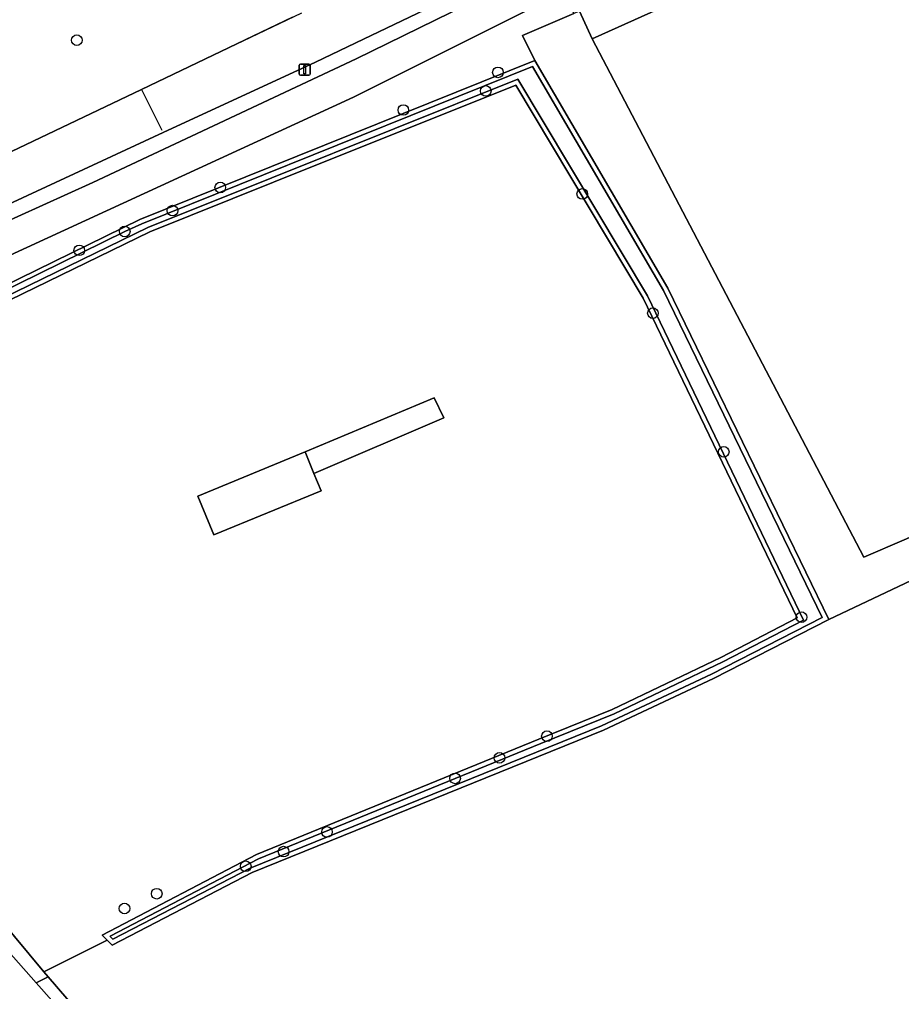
# Model space of a CAD drawing. Extents: x 160203 to 161530, y 379528 to 381797.
# Drawn here: x 161144.4 to 161225.7, y 381146.3 to 381235.8 of the extents above; entities that cross this region are included whole.
import ezdxf

# ---------------------------------------------------------------- set-up
doc = ezdxf.new("R2010")
doc.units = 0
for name, color, linetype in [('IMGEO_Boom', 7, 'Continuous'), ('IMGEO_Grasland_agrarisch', 7, 'Continuous'), ('IMGEO_Grasland_overig', 7, 'Continuous'), ('IMGEO_Groenvoorziening', 7, 'Continuous'), ('IMGEO_Hek', 7, 'Continuous'), ('IMGEO_Lichtmast', 7, 'Continuous'), ('IMGEO_Oever', 7, 'Continuous'), ('IMGEO_Overkapping', 7, 'Continuous'), ('IMGEO_Rijbaan_lokaal_gesloten', 7, 'Continuous'), ('IMGEO_Voetpad_halfverhard', 7, 'Continuous'), ('IMGEO_Waterloop', 7, 'Continuous')]:
    doc.layers.add(name, color=color, linetype=linetype)

msp = doc.modelspace()

# ---------------------------------------------------------------- linework, layer by layer
at = {"layer": 'IMGEO_Boom'}
for centre in [(161149.72, 381233.911), (161188.506, 381230.946), (161187.383, 381229.236), (161179.79, 381227.479), (161162.928, 381220.341), (161196.277, 381219.749), (161158.526, 381218.214), (161154.124, 381216.289), (161149.937, 381214.556), (161202.779, 381208.766), (161209.308, 381196.006), (161216.463, 381180.771), (161193.019, 381169.813), (161188.654, 381167.826), (161184.557, 381165.927), (161172.758, 381160.994), (161168.761, 381159.185), (161165.272, 381157.833), (161157.075, 381155.306), (161154.107, 381153.943)]:
    msp.add_circle(centre, 0.489, dxfattribs=at)
at = {"layer": 'IMGEO_Grasland_agrarisch'}
for points in [[(161386.656, 381258.356), (161367.834, 381310.705), (161294.019, 381278.508), (161294.054, 381277.58), (161293.851, 381277.489), (161232.693, 381250), (161197.173, 381234.035), (161222.214, 381186.3), (161225.912, 381187.894), (161263.143, 381204.201), (161313.504, 381226.282)], [(161201.891, 381210.148), (161190.149, 381229.763), (161167.834, 381220.821), (161156.447, 381216.258), (161121.232, 381199.121), (161110.278, 381190.563), (161127.588, 381171.069), (161146.684, 381148.122), (161152.512, 381151.014), (161152.038, 381151.502), (161166.264, 381158.93), (161192.287, 381169.539), (161199.024, 381172.285), (161209.027, 381177.046), (161216.079, 381180.707)], [(161160.87, 381191.92), (161170.742, 381195.987), (161182.645, 381200.975), (161183.515, 381199.129), (161171.559, 381194.005), (161172.212, 381192.419), (161162.34, 381188.351)], [(161315.477, 381150.322), (161265.366, 381199.773), (161228.39, 381183.532), (161227.722, 381184.708), (161218.978, 381180.561), (161208.367, 381175.116), (161198.237, 381170.356), (161165.877, 381157.247), (161152.955, 381150.559), (161152.512, 381151.014), (161146.684, 381148.122), (161147.073, 381147.654), (161164.796, 381127.096), (161175.216, 381116.214), (161250.401, 381081.626), (161315.467, 381121.685), (161332.45, 381134.02)]]:
    msp.add_lwpolyline(points, close=True, dxfattribs=at)
msp.add_lwpolyline([(161093.772, 381238.019), (161097.899, 381232.767), (161100.902, 381232.412), (161101.769, 381232.326), (161102.546, 381232.998), (161102.947, 381233.338), (161118.361, 381211.582), (161155.673, 381229.383), (161169.588, 381236.022)], dxfattribs=at)
at = {"layer": 'IMGEO_Grasland_overig'}
for points in [[(161191.891, 381232.046), (161190.764, 381234.345), (161195.507, 381236.361), (161194.88, 381237.737), (161206.802, 381242.941), (161222.446, 381250), (161231.597, 381254.129), (161253.421, 381264.344), (161286.37, 381278.947), (161342.74, 381303.336), (161367.305, 381314.561), (161367.99, 381314.879), (161393.643, 381326.612), (161390.003, 381335.062), (161389.075, 381337.189)], [(161381.496, 381321.669), (161354.188, 381309.326), (161301.19, 381286.347), (161261.42, 381269.361), (161257.159, 381267.426), (161218.783, 381250), (161209.021, 381245.567), (161175.215, 381228.652), (161125.79, 381205.941), (161123.381, 381204.594), (161114.384, 381197.565), (161108.289, 381192.803), (161109.405, 381191.547), (161120.615, 381200.305), (161155.509, 381217.41), (161191.891, 381232.046)], [(161169.588, 381236.022), (161155.673, 381229.383), (161118.361, 381211.582), (161117.735, 381210.978), (161120.281, 381207.288), (161121.695, 381208.282), (161127.996, 381211.791), (161128.947, 381212.248), (161140.381, 381217.391), (161157.668, 381225.396), (161171.711, 381231.898), (161176.129, 381234.014), (161209.502, 381250)], [(161125.814, 381209.312), (161151.185, 381220.817), (161175.448, 381232.204), (161211.758, 381250)], [(161209.502, 381250), (161176.129, 381234.014), (161171.711, 381231.898), (161157.668, 381225.396), (161140.381, 381217.391)]]:
    msp.add_lwpolyline(points, dxfattribs=at)
for points in [[(161196.031, 381236.584), (161197.173, 381234.035), (161232.693, 381250), (161293.851, 381277.489), (161294.054, 381277.58), (161294.019, 381278.508), (161367.834, 381310.705), (161367.266, 381312.134), (161324.099, 381293.287), (161318.485, 381290.594), (161253.934, 381262.65), (161226.204, 381250), (161207.234, 381241.346)], [(161264.448, 381202.128), (161263.143, 381204.201), (161225.912, 381187.894), (161222.214, 381186.3), (161197.173, 381234.035), (161196.031, 381236.584), (161195.507, 381236.361), (161190.764, 381234.345), (161191.891, 381232.046), (161204.163, 381211.064), (161218.978, 381180.561), (161227.722, 381184.708)], [(161170.742, 381195.987), (161171.559, 381194.005), (161183.515, 381199.129), (161182.645, 381200.975)], [(161147.073, 381147.654), (161145.961, 381147.094), (161151.974, 381140.309), (161159.602, 381131.93), (161173.376, 381115.102), (161175.216, 381116.214), (161164.796, 381127.096)]]:
    msp.add_lwpolyline(points, close=True, dxfattribs=at)
at = {"layer": 'IMGEO_Groenvoorziening'}
msp.add_lwpolyline([(161110.278, 381190.563), (161108.948, 381189.524), (161108.331, 381190.708), (161109.405, 381191.547), (161108.289, 381192.803), (161106.269, 381191.225), (161095.695, 381183.497), (161100.689, 381182.316), (161107.098, 381180.327), (161113.713, 381177.903), (161118.555, 381175.279), (161122.286, 381172.222), (161127.824, 381167), (161131.155, 381163.332), (161140.126, 381153.679), (161145.961, 381147.094), (161147.073, 381147.654), (161146.684, 381148.122), (161127.588, 381171.069)], close=True, dxfattribs=at)
at = {"layer": 'IMGEO_Hek'}
for points in [[(161170.403, 381236.411), (161155.673, 381229.383)], [(161155.673, 381229.383), (161118.361, 381211.582), (161117.735, 381210.978)], [(161155.673, 381229.383), (161157.547, 381225.637)], [(161227.722, 381184.708), (161218.978, 381180.561)]]:
    msp.add_lwpolyline(points, dxfattribs=at)
at = {"layer": 'IMGEO_Lichtmast'}
for p, q in [((161170.209, 381230.796), (161170.209, 381231.596)), ((161170.209, 381231.596), (161170.209, 381230.796)), ((161170.309, 381231.696), (161171.099, 381231.696)), ((161171.099, 381231.696), (161170.309, 381231.696)), ((161171.199, 381231.596), (161171.199, 381230.796)), ((161171.199, 381230.796), (161171.199, 381231.596)), ((161171.099, 381230.696), (161170.309, 381230.696)), ((161170.309, 381230.696), (161171.099, 381230.696))]:
    msp.add_line(p, q, dxfattribs=at)
msp.add_lwpolyline([(161170.629, 381231.571), (161170.779, 381231.571), (161170.779, 381230.821), (161170.629, 381230.821), (161170.629, 381231.571)], dxfattribs=at)
for centre, start, end in [((161170.309, 381231.596), 90, 180), ((161170.309, 381231.596), 90, 180), ((161171.099, 381231.596), 0, 90), ((161171.099, 381231.596), 360, 90), ((161170.309, 381230.796), 180, 270), ((161170.309, 381230.796), 180, 270), ((161171.099, 381230.796), 270, 0), ((161171.099, 381230.796), 270, 0)]:
    msp.add_arc(centre, 0.1, start, end, dxfattribs=at)
at = {"layer": 'IMGEO_Oever'}
for points in [[(161121.232, 381199.121), (161156.447, 381216.258), (161167.834, 381220.821), (161190.149, 381229.763), (161201.891, 381210.148), (161216.079, 381180.707), (161209.027, 381177.046), (161199.024, 381172.285), (161192.287, 381169.539), (161166.264, 381158.93), (161152.038, 381151.502), (161152.512, 381151.014), (161152.955, 381150.559), (161165.877, 381157.247), (161198.237, 381170.356), (161208.367, 381175.116), (161218.978, 381180.561), (161204.163, 381211.064), (161191.891, 381232.046), (161155.509, 381217.41), (161120.615, 381200.305)], [(161120.852, 381199.926), (161154.124, 381216.289), (161155.69, 381217.003), (161191.701, 381231.49), (161203.77, 381210.854), (161218.387, 381180.758), (161208.171, 381175.515), (161198.059, 381170.764), (161165.691, 381157.652), (161153.044, 381151.106), (161152.831, 381151.324), (161152.773, 381151.384), (161166.451, 381158.526), (161184.557, 381165.927), (161192.455, 381169.127), (161199.204, 381171.878), (161209.225, 381176.647), (161216.667, 381180.511), (161202.283, 381210.359), (161190.336, 381230.317), (161167.668, 381221.234), (161156.267, 381216.665), (161120.995, 381199.501)]]:
    msp.add_lwpolyline(points, dxfattribs=at)
at = {"layer": 'IMGEO_Overkapping'}
msp.add_lwpolyline([(161172.212, 381192.419), (161171.559, 381194.005), (161170.742, 381195.987), (161160.87, 381191.92), (161162.34, 381188.351)], close=True, dxfattribs=at)
at = {"layer": 'IMGEO_Rijbaan_lokaal_gesloten'}
msp.add_lwpolyline([(161236.797, 381261.865), (161224.006, 381256.003), (161211.758, 381250), (161175.448, 381232.204), (161151.185, 381220.817), (161125.814, 381209.312), (161121.418, 381206.629), (161116.654, 381203.454), (161099.595, 381189.799), (161096.825, 381188.001), (161094.451, 381187.01), (161091.506, 381186.008), (161095.695, 381183.497), (161106.269, 381191.225), (161108.289, 381192.803), (161114.384, 381197.565), (161123.381, 381204.594), (161125.79, 381205.941), (161175.215, 381228.652), (161209.021, 381245.567), (161218.783, 381250), (161257.159, 381267.426)], dxfattribs=at)
at = {"layer": 'IMGEO_Voetpad_halfverhard'}
msp.add_lwpolyline([(161151.974, 381140.309), (161145.961, 381147.094), (161140.126, 381153.679)], dxfattribs=at)
at = {"layer": 'IMGEO_Waterloop'}
msp.add_lwpolyline([(161120.995, 381199.501), (161156.267, 381216.665), (161167.668, 381221.234), (161190.336, 381230.317), (161202.283, 381210.359), (161216.667, 381180.511), (161209.225, 381176.647), (161199.204, 381171.878), (161192.455, 381169.127), (161184.557, 381165.927), (161166.451, 381158.526), (161152.773, 381151.384), (161152.831, 381151.324), (161153.044, 381151.106), (161165.691, 381157.652), (161198.059, 381170.764), (161208.171, 381175.515), (161218.387, 381180.758), (161203.77, 381210.854), (161191.701, 381231.49), (161155.69, 381217.003), (161154.124, 381216.289), (161120.852, 381199.926)], dxfattribs=at)

doc.saveas('drawing.dxf')
